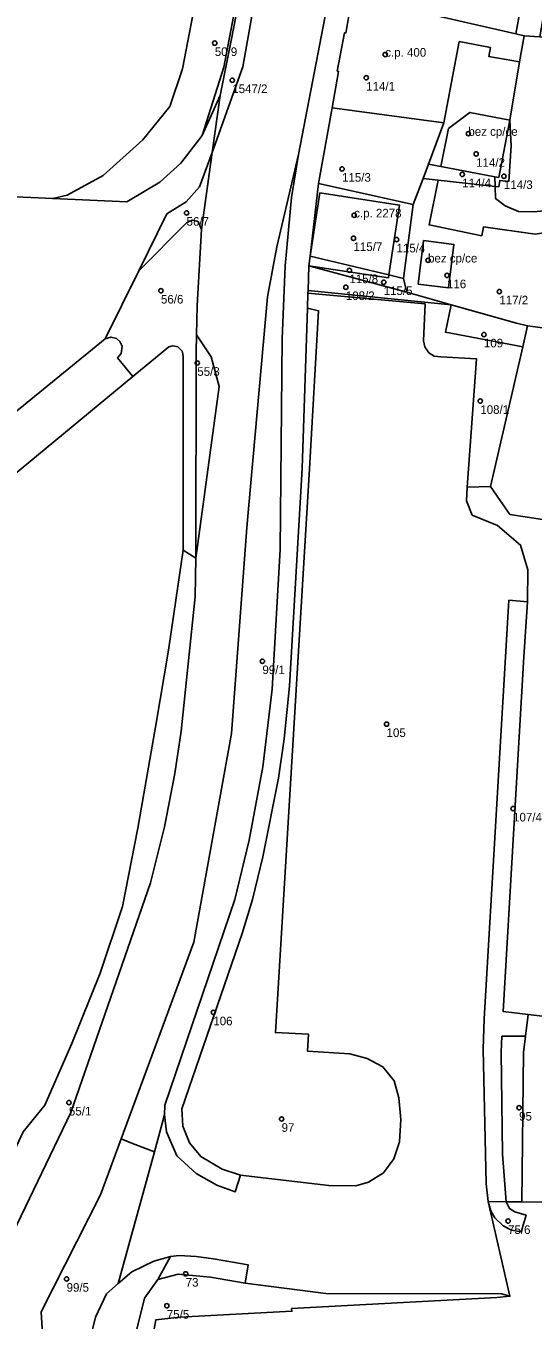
# Model space of a CAD drawing. Extents: x -878211 to -870363, y -1058464 to -1052522.
# Drawn here: x -874390.1 to -874331.1, y -1056044.2 to -1055893.9 of the extents above; entities that cross this region are included whole.
import ezdxf

# ---------------------------------------------------------------- set-up
doc = ezdxf.new("R2010")
doc.units = 0
for name, color, linetype in [('Vrstva 50', 7, 'Continuous'), ('Vrstva 51', 7, 'Continuous'), ('Vrstva 52', 7, 'Continuous')]:
    doc.layers.add(name, color=color, linetype=linetype)

msp = doc.modelspace()

# ---------------------------------------------------------------- linework, layer by layer
at = {"layer": 'Vrstva 50'}
for centre in [(-874368.11, -1055895.89994), (-874348.31, -1055897.21994), (-874366.08, -1055900.20994), (-874350.52, -1055899.91994), (-874338.66, -1055906.40994), (-874337.75, -1055908.76994), (-874353.33, -1055910.49994), (-874339.37, -1055911.14994), (-874334.53, -1055911.34994), (-874371.39, -1055915.60994), (-874351.92, -1055915.88994), (-874352, -1055918.54994), (-874347, -1055918.70994), (-874343.34, -1055921.11994), (-874352.48, -1055922.27994), (-874341.14, -1055922.86994), (-874352.89, -1055924.23994), (-874348.49, -1055923.65994), (-874374.36, -1055924.64994), (-874335.06, -1055924.74994), (-874336.85, -1055929.73994), (-874370.14, -1055933.03994), (-874337.27, -1055937.45994), (-874362.58, -1055967.67994), (-874348.16, -1055974.97994), (-874333.46, -1055984.78994), (-874368.28, -1056008.45994), (-874385.05, -1056018.92994), (-874332.77, -1056019.51994), (-874360.35, -1056020.82994), (-874334.05, -1056032.68994), (-874385.32, -1056039.39994), (-874371.49, -1056038.80994), (-874373.68, -1056042.51994)]:
    msp.add_circle(centre, 0.25, dxfattribs=at)
at = {"layer": 'Vrstva 51'}
for points in [[(-874387.97, -1056128.5), (-874389.09, -1056117.29), (-874389.46, -1056110.3), (-874389.54, -1056097.34), (-874389.27, -1056090.16), (-874388.6, -1056081.14), (-874386.84, -1056067.23), (-874388.29, -1056043.21), (-874381.39, -1056029.63), (-874379, -1056023.15), (-874370.55, -1056000.28), (-874366.16, -1055976.06), (-874364.4, -1055952.13), (-874361.98, -1055925.35), (-874360.91, -1055919.56), (-874358.4, -1055908.83), (-874348.95, -1055859.78)], [(-874348.95, -1055859.78), (-874358.4, -1055908.83), (-874359.19, -1055913.83), (-874359.95, -1055921.75), (-874360.3, -1055930.23), (-874360.5, -1055954.7), (-874361.45, -1055970.93), (-874362.52, -1055979.95), (-874364.12, -1055988.47), (-874365.78, -1055995.36), (-874373.9, -1056019.22), (-874373.94, -1056020.33), (-874373.73, -1056022.32), (-874372.5, -1056025.09), (-874370.29, -1056027.17), (-874367.86, -1056028.5), (-874365.74, -1056029.28), (-874365.11, -1056027.36), (-874367.25, -1056026.65), (-874369.74, -1056025.17), (-874371.05, -1056023.6), (-874371.81, -1056021.68), (-874371.93, -1056019.64), (-874364.94, -1055999.28), (-874363.73, -1055995.35), (-874362.52, -1055990.39), (-874360.71, -1055981.24), (-874360.06, -1055976.68), (-874359.45, -1055970.58), (-874357.97, -1055945.28), (-874357.33, -1055926.69), (-874357.29, -1055924.93), (-874357.28, -1055924.64), (-874357.2, -1055921.76), (-874357.03, -1055920.63), (-874356.07, -1055912.2), (-874354.47, -1055903.4), (-874353.73, -1055899.18), (-874353.88, -1055899.15), (-874353.04, -1055894.7), (-874352.89, -1055894.73), (-874352.15, -1055890.46)], [(-874363.55, -1055880.19), (-874367.07, -1055898.67), (-874369.58, -1055906.64), (-874367.48, -1055901.98), (-874366.19, -1055895.61), (-874360.61, -1055866.7)], [(-874396.88, -1055880.07), (-874396.42, -1055894.13), (-874398.81, -1055894.31), (-874398.75, -1055896.37), (-874400.32, -1055896.42), (-874400.24, -1055898.58), (-874400.42, -1055898.59), (-874399.82, -1055913.34), (-874386.93, -1055913.94), (-874385.24, -1055913.55), (-874381.07, -1055911.27), (-874376.45, -1055907.14), (-874373.33, -1055903.25), (-874371.87, -1055898.9), (-874367.72, -1055877.32)], [(-874361.27, -1055878.32), (-874364.85, -1055898.64), (-874368.41, -1055908.58), (-874369.67, -1055917.52), (-874370.16, -1055926.37), (-874370.24, -1055929.77), (-874368.52, -1055932.31), (-874367.6, -1055935.77), (-874370.31, -1055955.71), (-874370.4, -1055960.17), (-874372.03, -1055975.78), (-874372.76, -1055980.72), (-874373.95, -1055986.89), (-874375.58, -1055993.4), (-874384.82, -1056020.08), (-874392.02, -1056035.06), (-874393.63, -1056041.68), (-874393.26, -1056047.37), (-874394.17, -1056051.53), (-874392.14, -1056094.68), (-874396.28, -1056140.91)], [(-874404.27, -1055949.33), (-874380.84, -1055930.23), (-874376.94, -1055922.35), (-874373.67, -1055915.73), (-874371.44, -1055914.32), (-874369.87, -1055912.58), (-874368.41, -1055908.58), (-874367.48, -1055901.98), (-874369.58, -1055906.64), (-874372.05, -1055909.82), (-874374.5, -1055912.03), (-874378.32, -1055914.34), (-874386.93, -1055913.94), (-874399.82, -1055913.34)], [(-874400.71, -1055953.67), (-874377.63, -1055934.62), (-874379.4, -1055932.43), (-874378.98, -1055931.94), (-874378.87, -1055931.07), (-874379.14, -1055930.53), (-874379.52, -1055930.21), (-874380.17, -1055930.04), (-874380.84, -1055930.23), (-874404.27, -1055949.33)], [(-874390.37, -1056022.33), (-874387.84, -1056019.23), (-874384.72, -1056012.06), (-874381.42, -1056003.91), (-874378.82, -1055996.17), (-874377.05, -1055987.07), (-874374.97, -1055975.1), (-874373.47, -1055966.38), (-874371.8, -1055954.76), (-874371.8, -1055932.31), (-874371.81, -1055931.97), (-874371.91, -1055931.68), (-874372.19, -1055931.34), (-874372.4, -1055931.18), (-874372.57, -1055931.11), (-874373.02, -1055931.06), (-874373.45, -1055931.18), (-874377.63, -1055934.62), (-874400.71, -1055953.67)], [(-874327.03, -1055951.68), (-874333.84, -1055950.65), (-874336.07, -1055947.39), (-874338.79, -1055947.46), (-874338.88, -1055949.03), (-874338.21, -1055950.7), (-874335.28, -1055951.92), (-874332.6, -1055954.18), (-874331.76, -1055957.05), (-874331.79, -1055960.77), (-874332.21, -1055967.16), (-874334.61, -1056008.35), (-874331.71, -1056008.71), (-874308.29, -1056011.45)], [(-874270.47, -1056044.35), (-874270.6, -1056042.98), (-874275.97, -1056043.18), (-874276.46, -1056031.19), (-874315.27, -1056030.5), (-874327.91, -1056030.47), (-874332.44, -1056030.45), (-874334.25, -1056030.45), (-874333.87, -1056031.23), (-874333.26, -1056031.61), (-874331.95, -1056032.01), (-874332.54, -1056033.95), (-874333.65, -1056033.73), (-874334.63, -1056033.23), (-874335.58, -1056032.31), (-874336.05, -1056031.49), (-874336.35, -1056030.41), (-874333.83, -1056041.42), (-874335.36, -1056041.56), (-874359.19, -1056042.84), (-874359.15, -1056043.15), (-874372.17, -1056043.85), (-874374.94, -1056044.14), (-874376.2, -1056050.85)], [(-874379, -1056052.55), (-874376.26, -1056041.63), (-874374.71, -1056039.47), (-874373.24, -1056036.81), (-874375.2, -1056037.34), (-874377.74, -1056038.58), (-874379.33, -1056039.95), (-874380.67, -1056041.12), (-874381.96, -1056043.86), (-874384.1, -1056052.55)]]:
    msp.add_lwpolyline(points, dxfattribs=at)
for points in [[(-874367.48, -1055901.98), (-874368.41, -1055908.58), (-874364.85, -1055898.64), (-874361.27, -1055878.32), (-874361.49, -1055876.64), (-874360.61, -1055866.7), (-874366.19, -1055895.61)], [(-874371.87, -1055898.9), (-874373.33, -1055903.25), (-874376.45, -1055907.14), (-874381.07, -1055911.27), (-874385.24, -1055913.55), (-874386.93, -1055913.94), (-874378.32, -1055914.34), (-874374.5, -1055912.03), (-874372.05, -1055909.82), (-874369.58, -1055906.64), (-874367.07, -1055898.67), (-874363.55, -1055880.19), (-874363.98, -1055878.24), (-874365.68, -1055877.6), (-874367.72, -1055877.32)], [(-874330.34, -1055895.18), (-874328.16, -1055882.34), (-874328.63, -1055882.26), (-874331.86, -1055881.72), (-874335.11, -1055881.17), (-874339.09, -1055880.39), (-874349.88, -1055878.86), (-874352.15, -1055890.46), (-874333.15, -1055894.8), (-874332.16, -1055895.05)], [(-874333.15, -1055894.8), (-874352.15, -1055890.46), (-874352.89, -1055894.73), (-874353.04, -1055894.7), (-874353.88, -1055899.15), (-874353.73, -1055899.18), (-874354.47, -1055903.4), (-874341.49, -1055905.14), (-874343.29, -1055909.95), (-874341.86, -1055910.22), (-874340.98, -1055905.83), (-874338.48, -1055903.95), (-874333.84, -1055904.84), (-874332.72, -1055898.08), (-874332.16, -1055895.05)], [(-874294.73, -1055897.67), (-874330.34, -1055895.18), (-874332.16, -1055895.05), (-874332.72, -1055898.08), (-874333.84, -1055904.84), (-874333.67, -1055907.84), (-874333.97, -1055911.96), (-874335.02, -1055911.83), (-874335.12, -1055912.58), (-874335.55, -1055912.53), (-874335.49, -1055913.95), (-874334.39, -1055914.79), (-874332.83, -1055915.44), (-874331.03, -1055915.49), (-874327.05, -1055915.06), (-874315.29, -1055911.66), (-874303.2, -1055907.04), (-874299.76, -1055905.14), (-874295.95, -1055900.94), (-874294.68, -1055897.97), (-874294.56, -1055897.68)], [(-874291.67, -1055897.81), (-874294.56, -1055897.68), (-874294.68, -1055897.97), (-874295.95, -1055900.94), (-874299.76, -1055905.14), (-874303.2, -1055907.04), (-874315.29, -1055911.66), (-874327.05, -1055915.06), (-874331.03, -1055915.49), (-874332.83, -1055915.44), (-874334.39, -1055914.79), (-874335.49, -1055913.95), (-874335.55, -1055912.53), (-874342.18, -1055911.81), (-874343.22, -1055917.01), (-874337.11, -1055918.26), (-874336.9, -1055917.23), (-874330.91, -1055918.07), (-874326.17, -1055917.35), (-874312.71, -1055913.47), (-874301.08, -1055908.97), (-874297.35, -1055906.45), (-874293.74, -1055902.32), (-874291.88, -1055898.27)], [(-874343.92, -1055911.62), (-874343.29, -1055909.95), (-874341.49, -1055905.14), (-874354.47, -1055903.4), (-874356.07, -1055912.2), (-874345.05, -1055914.63)], [(-874335.12, -1055911.5), (-874333.84, -1055904.84), (-874338.48, -1055903.95), (-874340.98, -1055905.83), (-874341.86, -1055910.22), (-874335.59, -1055911.41)], [(-874335.12, -1055911.5), (-874335.59, -1055911.41), (-874335.55, -1055912.53), (-874335.12, -1055912.58), (-874335.02, -1055911.83), (-874333.97, -1055911.96), (-874333.67, -1055907.84), (-874333.84, -1055904.84)], [(-874359.95, -1055921.75), (-874359.19, -1055913.83), (-874358.4, -1055908.83), (-874360.91, -1055919.56), (-874361.98, -1055925.35), (-874364.4, -1055952.13), (-874366.16, -1055976.06), (-874370.55, -1056000.28), (-874379, -1056023.15), (-874377.66, -1056023.66), (-874375.12, -1056024.63), (-874373.94, -1056020.33), (-874373.9, -1056019.22), (-874365.78, -1055995.36), (-874364.12, -1055988.47), (-874362.52, -1055979.95), (-874361.45, -1055970.93), (-874360.5, -1055954.7), (-874360.3, -1055930.23)], [(-874368.41, -1055908.58), (-874369.87, -1055912.58), (-874371.44, -1055914.32), (-874373.67, -1055915.73), (-874376.94, -1055922.35), (-874371.41, -1055916.75), (-874370.72, -1055916.45), (-874370.04, -1055916.62), (-874369.67, -1055917.52)], [(-874341.86, -1055910.22), (-874343.29, -1055909.95), (-874343.92, -1055911.62), (-874342.18, -1055911.81), (-874335.55, -1055912.53), (-874335.59, -1055911.41)], [(-874347.88, -1055922.81), (-874346.18, -1055923.22), (-874345.05, -1055914.63), (-874356.07, -1055912.2), (-874357.03, -1055920.63), (-874355.9, -1055913.29), (-874346.67, -1055914.71)], [(-874345.81, -1055924.81), (-874340.64, -1055926.27), (-874333.07, -1055928.41), (-874331.77, -1055928.71), (-874326.8, -1055929.37), (-874326.73, -1055928.19), (-874326.3, -1055920.46), (-874326.17, -1055917.35), (-874330.91, -1055918.07), (-874336.9, -1055917.23), (-874337.11, -1055918.26), (-874343.22, -1055917.01), (-874342.18, -1055911.81), (-874343.92, -1055911.62), (-874345.05, -1055914.63), (-874346.18, -1055923.22)], [(-874357.03, -1055920.63), (-874347.88, -1055922.81), (-874346.67, -1055914.71), (-874355.9, -1055913.29)], [(-874373.02, -1055931.06), (-874372.57, -1055931.11), (-874372.4, -1055931.18), (-874372.19, -1055931.34), (-874371.91, -1055931.68), (-874371.81, -1055931.97), (-874371.8, -1055932.31), (-874371.8, -1055954.76), (-874370.31, -1055955.71), (-874370.29, -1055931.84), (-874370.24, -1055929.77), (-874370.16, -1055926.37), (-874369.67, -1055917.52), (-874370.04, -1055916.62), (-874370.72, -1055916.45), (-874371.41, -1055916.75), (-874376.94, -1055922.35), (-874380.84, -1055930.23), (-874380.17, -1055930.04), (-874379.52, -1055930.21), (-874379.14, -1055930.53), (-874378.87, -1055931.07), (-874378.98, -1055931.94), (-874379.4, -1055932.43), (-874377.63, -1055934.62), (-874373.45, -1055931.18)], [(-874344.48, -1055923.87), (-874340.98, -1055924.32), (-874340.33, -1055919.27), (-874343.85, -1055918.82)], [(-874344.48, -1055923.87), (-874343.85, -1055918.82), (-874340.33, -1055919.27), (-874340.98, -1055924.32)], [(-874357.03, -1055920.63), (-874357.2, -1055921.76), (-874347.93, -1055923.14), (-874347.88, -1055922.81)], [(-874340.64, -1055926.27), (-874345.81, -1055924.81), (-874357.2, -1055921.76), (-874357.28, -1055924.64)], [(-874357.2, -1055921.76), (-874345.81, -1055924.81), (-874346.18, -1055923.22), (-874347.88, -1055922.81), (-874347.93, -1055923.14)], [(-874338.79, -1055947.46), (-874337.73, -1055932.55), (-874341.85, -1055932.34), (-874342.63, -1055932.23), (-874343.25, -1055931.85), (-874343.72, -1055931.18), (-874343.87, -1055930.47), (-874343.69, -1055926.19), (-874357.29, -1055924.93), (-874357.33, -1055926.69), (-874356.06, -1055926.97), (-874357.1, -1055945.34), (-874361.07, -1056010.79), (-874357.21, -1056010.99), (-874357.33, -1056012.97), (-874352.44, -1056013.28), (-874350.41, -1056013.79), (-874348.6, -1056014.78), (-874347.28, -1056016.39), (-874346.72, -1056018.36), (-874346.52, -1056020.9), (-874346.66, -1056023.48), (-874347.3, -1056025.44), (-874348.5, -1056027.1), (-874350.27, -1056028.15), (-874351.74, -1056028.61), (-874354.86, -1056028.54), (-874365.11, -1056027.36), (-874365.74, -1056029.28), (-874367.86, -1056028.5), (-874370.29, -1056027.17), (-874372.5, -1056025.09), (-874373.73, -1056022.32), (-874373.94, -1056020.33), (-874375.12, -1056024.63), (-874379.33, -1056039.95), (-874377.74, -1056038.58), (-874375.2, -1056037.34), (-874373.24, -1056036.81), (-874372.25, -1056036.7), (-874370.26, -1056036.8), (-874368.24, -1056037.07), (-874364.23, -1056037.78), (-874364.59, -1056039.88), (-874355.22, -1056041.11), (-874334.82, -1056041.14), (-874333.83, -1056041.42), (-874336.35, -1056030.41), (-874336.58, -1056028.37), (-874336.92, -1056012.74), (-874336.82, -1056009.21), (-874333.94, -1055960.59), (-874331.79, -1055960.77), (-874331.76, -1055957.05), (-874332.6, -1055954.18), (-874335.28, -1055951.92), (-874338.21, -1055950.7), (-874338.88, -1055949.03)], [(-874357.29, -1055924.93), (-874343.69, -1055926.19), (-874343.87, -1055930.47), (-874343.72, -1055931.18), (-874343.25, -1055931.85), (-874342.63, -1055932.23), (-874341.85, -1055932.34), (-874337.73, -1055932.55), (-874338.79, -1055947.46), (-874336.07, -1055947.39), (-874332.34, -1055931.17), (-874341.33, -1055929.48), (-874340.64, -1055926.27), (-874357.28, -1055924.64)], [(-874371.93, -1056019.64), (-874371.81, -1056021.68), (-874371.05, -1056023.6), (-874369.74, -1056025.17), (-874367.25, -1056026.65), (-874365.11, -1056027.36), (-874354.86, -1056028.54), (-874351.74, -1056028.61), (-874350.27, -1056028.15), (-874348.5, -1056027.1), (-874347.3, -1056025.44), (-874346.66, -1056023.48), (-874346.52, -1056020.9), (-874346.72, -1056018.36), (-874347.28, -1056016.39), (-874348.6, -1056014.78), (-874350.41, -1056013.79), (-874352.44, -1056013.28), (-874357.33, -1056012.97), (-874357.21, -1056010.99), (-874361.07, -1056010.79), (-874357.1, -1055945.34), (-874356.06, -1055926.97), (-874357.33, -1055926.69), (-874357.97, -1055945.28), (-874359.45, -1055970.58), (-874360.06, -1055976.68), (-874360.71, -1055981.24), (-874362.52, -1055990.39), (-874363.73, -1055995.35), (-874364.94, -1055999.28)], [(-874340.64, -1055926.27), (-874341.33, -1055929.48), (-874332.34, -1055931.17), (-874331.77, -1055928.71), (-874333.07, -1055928.41)], [(-874332.34, -1055931.17), (-874336.07, -1055947.39), (-874333.84, -1055950.65), (-874327.03, -1055951.68), (-874324.06, -1055952.13), (-874322.59, -1055929.75), (-874326.8, -1055929.37), (-874331.77, -1055928.71)], [(-874370.31, -1055955.71), (-874367.6, -1055935.77), (-874368.52, -1055932.31), (-874370.24, -1055929.77), (-874370.29, -1055931.84)], [(-874381.42, -1056003.91), (-874384.72, -1056012.06), (-874387.84, -1056019.23), (-874390.37, -1056022.33), (-874397.32, -1056037.23), (-874395.77, -1056038.57), (-874393.63, -1056041.68), (-874392.02, -1056035.06), (-874384.82, -1056020.08), (-874375.58, -1055993.4), (-874373.95, -1055986.89), (-874372.76, -1055980.72), (-874372.03, -1055975.78), (-874370.4, -1055960.17), (-874370.31, -1055955.71), (-874371.8, -1055954.76), (-874373.47, -1055966.38), (-874374.97, -1055975.1), (-874377.05, -1055987.07), (-874378.82, -1055996.17)], [(-874332.21, -1055967.16), (-874331.79, -1055960.77), (-874333.94, -1055960.59), (-874336.82, -1056009.21), (-874336.92, -1056012.74), (-874336.58, -1056028.37), (-874336.35, -1056030.41), (-874334.25, -1056030.45), (-874334.69, -1056024.92), (-874334.85, -1056013.06), (-874334.76, -1056011.22), (-874332.03, -1056011.22), (-874331.71, -1056008.71), (-874334.61, -1056008.35)], [(-874303.55, -1056022.93), (-874303.14, -1056012.1), (-874308.29, -1056011.45), (-874331.71, -1056008.71), (-874332.03, -1056011.22), (-874332.27, -1056013.09), (-874332.44, -1056030.45), (-874327.91, -1056030.47), (-874327.69, -1056024.18), (-874314.84, -1056024.64), (-874314.78, -1056022.6)], [(-874334.69, -1056024.92), (-874334.25, -1056030.45), (-874332.44, -1056030.45), (-874332.27, -1056013.09), (-874332.03, -1056011.22), (-874334.76, -1056011.22), (-874334.85, -1056013.06)], [(-874379, -1056023.15), (-874381.39, -1056029.63), (-874388.29, -1056043.21), (-874386.84, -1056067.23), (-874386.59, -1056065.43), (-874384.1, -1056052.55), (-874381.96, -1056043.86), (-874380.67, -1056041.12), (-874379.33, -1056039.95), (-874375.12, -1056024.63), (-874377.66, -1056023.66)], [(-874333.26, -1056031.61), (-874333.87, -1056031.23), (-874334.25, -1056030.45), (-874336.35, -1056030.41), (-874336.05, -1056031.49), (-874335.58, -1056032.31), (-874334.63, -1056033.23), (-874333.65, -1056033.73), (-874332.54, -1056033.95), (-874331.95, -1056032.01)], [(-874374.71, -1056039.47), (-874372.36, -1056038.85), (-874368.61, -1056039.19), (-874364.59, -1056039.88), (-874364.23, -1056037.78), (-874368.24, -1056037.07), (-874370.26, -1056036.8), (-874372.25, -1056036.7), (-874373.24, -1056036.81)], [(-874355.22, -1056041.11), (-874364.59, -1056039.88), (-874368.61, -1056039.19), (-874372.36, -1056038.85), (-874374.71, -1056039.47), (-874376.26, -1056041.63), (-874379, -1056052.55), (-874381.78, -1056066.91), (-874382.21, -1056070.42), (-874376.27, -1056071.16), (-874376.84, -1056062.56), (-874375.59, -1056062.44), (-874376.2, -1056050.85), (-874374.94, -1056044.14), (-874372.17, -1056043.85), (-874359.15, -1056043.15), (-874359.19, -1056042.84), (-874335.36, -1056041.56), (-874333.83, -1056041.42), (-874334.82, -1056041.14)]]:
    msp.add_lwpolyline(points, close=True, dxfattribs=at)
at = {"layer": 'Vrstva 52'}
for points in [[(-874353.73, -1055899.18), (-874354.47, -1055903.4), (-874341.49, -1055905.14), (-874339.71, -1055895.71), (-874336.09, -1055896.41), (-874336.29, -1055897.45), (-874332.72, -1055898.08), (-874332.16, -1055895.05), (-874333.15, -1055894.8), (-874352.15, -1055890.46), (-874352.89, -1055894.73), (-874353.04, -1055894.7), (-874353.88, -1055899.15)], [(-874335.12, -1055911.5), (-874333.84, -1055904.84), (-874338.48, -1055903.95), (-874340.98, -1055905.83), (-874341.86, -1055910.22), (-874335.59, -1055911.41)], [(-874357.03, -1055920.63), (-874357.2, -1055921.76), (-874347.93, -1055923.14), (-874347.88, -1055922.81), (-874346.67, -1055914.71), (-874355.9, -1055913.29)], [(-874344.48, -1055923.87), (-874340.98, -1055924.32), (-874340.33, -1055919.27), (-874343.85, -1055918.82)]]:
    msp.add_lwpolyline(points, close=True, dxfattribs=at)
msp.add_lwpolyline([(-874352.15, -1055890.46), (-874333.15, -1055894.8), (-874332.4, -1055890.79)], dxfattribs=at)

# ---------------------------------------------------------------- texts
at = {"layer": 'Vrstva 50'}
for s, p in [('50/9', (-874368.11, -1055897.389)), ('c.p. 400', (-874348.31, -1055897.47)), ('1547/2', (-874366.08, -1055901.699)), ('114/1', (-874350.52, -1055901.409)), ('bez cp/ce', (-874338.66, -1055906.659)), ('114/2', (-874337.75, -1055910.259)), ('115/3', (-874353.33, -1055911.989)), ('114/4', (-874339.37, -1055912.639)), ('114/3', (-874334.53, -1055912.839)), ('c.p. 2278', (-874351.92, -1055916.139)), ('56/7', (-874371.39, -1055917.099)), ('115/7', (-874352, -1055920.039)), ('115/4', (-874347, -1055920.199)), ('bez cp/ce', (-874343.34, -1055921.37)), ('115/8', (-874352.48, -1055923.769)), ('115/5', (-874348.49, -1055925.149)), ('116', (-874341.14, -1055924.359)), ('56/6', (-874374.36, -1055926.139)), ('108/2', (-874352.89, -1055925.729)), ('117/2', (-874335.06, -1055926.239)), ('109', (-874336.85, -1055931.229)), ('55/3', (-874370.14, -1055934.529)), ('108/1', (-874337.27, -1055938.949)), ('99/1', (-874362.58, -1055969.169)), ('105', (-874348.16, -1055976.469)), ('107/4', (-874333.46, -1055986.279)), ('106', (-874368.28, -1056009.949)), ('55/1', (-874385.05, -1056020.419)), ('95', (-874332.77, -1056021.009)), ('97', (-874360.35, -1056022.319)), ('75/6', (-874334.05, -1056034.179)), ('99/5', (-874385.32, -1056040.889)), ('73', (-874371.49, -1056040.299)), ('75/5', (-874373.68, -1056044.009))]:
    msp.add_text(s, height=0.999996, dxfattribs=at).set_placement(p)

doc.saveas('drawing.dxf')
